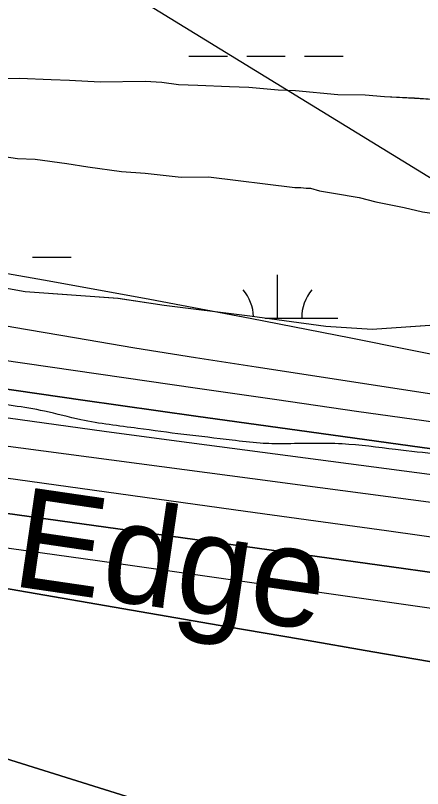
# Model space of a CAD drawing. Extents: x 3297753 to 3335611, y 652252 to 677623.
# Drawn here: x 3327092 to 3327429, y 661803 to 662444 of the extents above; entities that cross this region are included whole.
import ezdxf

# ---------------------------------------------------------------- set-up
doc = ezdxf.new("R2010")
doc.units = 0
for name, color, linetype in [('V-RIVR-EDGE', 7, 'Continuous'), ('V-RIVR-IDEN', 7, 'Continuous'), ('V-SITE-VEGE', 7, 'Continuous'), ('V-TOPO-DPTH', 7, 'Continuous'), ('V-TOPO-MAJR', 7, 'Continuous'), ('V-TOPO-MINR', 7, 'Continuous'), ('V-TOPO-WATR', 7, 'Continuous'), ('V-WETL-SWMP', 7, 'Continuous')]:
    doc.layers.add(name, color=color, linetype=linetype)

msp = doc.modelspace()

# ---------------------------------------------------------------- linework, layer by layer
at = {"layer": 'V-RIVR-EDGE'}
msp.add_spline([(3331038.76, 661614.33), (3331015.55, 661616.46), (3330991.1, 661618.6), (3330971.62, 661619.06), (3330955.05, 661620.76), (3330920.24, 661624.16), (3330900.76, 661626.28), (3330858.5, 661633.02), (3330839.03, 661635.14), (3330820.39, 661641.82), (3330802.57, 661644.76), (3330795.53, 661644.78), (3330777.7, 661643.16), (3330759.46, 661643.21), (3330728.79, 661642.87), (3330721.75, 661645.38), (3330715.54, 661647.46), (3330708.5, 661649.55), (3330679.91, 661652.94), (3330635.98, 661657.19), (3330576.31, 661662.73), (3330543.58, 661666.95), (3330530.74, 661670.72), (3330500.9, 661672.86), (3330450.77, 661680.86), (3330395.24, 661686.8), (3330354.64, 661693.12), (3330298.29, 661701.96), (3330271.77, 661703.27), (3330255.6, 661704.56), (3330226.19, 661711.26), (3330209.2, 661713.37), (3330195.11, 661713.82), (3330163.19, 661712.24), (3330101.44, 661712.81), (3330065.38, 661714.97), (3330053.78, 661717.9), (3330048.82, 661722.06), (3330042.62, 661727.88), (3330032.27, 661733.71), (3330000.78, 661739.17), (3329971.36, 661740.49), (3329959.75, 661738.86), (3329936.53, 661734.77), (3329919.52, 661731.08), (3329896.73, 661731.56), (3329881.39, 661732.84), (3329863.57, 661730.39), (3329856.94, 661734.56), (3329851.97, 661735.4), (3329837.05, 661735.02), (3329820.48, 661737.13), (3329797.27, 661739.26), (3329766.6, 661738.92), (3329750.02, 661741.45), (3329713.97, 661745.69), (3329707.76, 661747.36), (3329704.05, 661754.41), (3329697.01, 661756.92), (3329690.36, 661751.55), (3329679.17, 661752.4), (3329644.78, 661757.46), (3329618.68, 661762.5), (3329571.04, 661772.15), (3329537.07, 661776.79), (3329474.5, 661784.82), (3329449.23, 661788.62), (3329412.35, 661794.1), (3329395.77, 661794.97), (3329382.09, 661795), (3329372.15, 661795.03), (3329344.38, 661797.58), (3329327.81, 661798.45), (3329318.69, 661797.64), (3329274.34, 661798.17), (3329252.79, 661801.54), (3329195.61, 661807.48), (3329121.03, 661818.86), (3329075.04, 661824.77), (3329036.51, 661834.82), (3329003.37, 661842.77), (3328965.25, 661845.36), (3328929.19, 661847.1), (3328910.13, 661848.39), (3328879.06, 661857.17), (3328826.45, 661865.59), (3328781.69, 661870.68), (3328715.81, 661878.72), (3328661.94, 661882.17), (3328658.21, 661885.08), (3328656.98, 661889.64), (3328635.84, 661889.69), (3328604.36, 661895.16), (3328596.9, 661896), (3328588.61, 661895.2), (3328581.97, 661895.63), (3328549.66, 661901.92), (3328499.93, 661905.78), (3328480.46, 661909.97), (3328465.97, 661917.05), (3328455.2, 661918.32), (3328428.27, 661922.12), (3328418.74, 661922.97), (3328415.41, 661918.83), (3328409.6, 661918.02), (3328403.39, 661918.45), (3328401.74, 661921.36), (3328394.71, 661928), (3328342.1, 661938.91), (3328293.21, 661948.57), (3328270.84, 661953.18), (3328208.29, 661968.67), (3328152.36, 661978.34), (3328103.05, 661985.1), (3328040.49, 661995.2), (3327953.07, 662008.68), (3327892.57, 662016.29), (3327875.16, 662015.5), (3327861.06, 662010.56), (3327855.25, 662009.33), (3327844.06, 662010.61), (3327834.54, 662016.02), (3327815.08, 662023.11), (3327799.33, 662025.22), (3327779.03, 662028.59), (3327711.49, 662036.63), (3327562.76, 662061.87), (3327513.03, 662069.04), (3327479.06, 662074.51), (3327443.01, 662079.99), (3327406.96, 662084.22), (3327362.63, 662088.89), (3327314.13, 662089.01), (3327294.65, 662089.47), (3327271.45, 662092.02), (3327231.25, 662096.68), (3327193.13, 662101.74), (3327145.9, 662108.91), (3327115.66, 662116.03), (3327063.45, 662123.2), (3327026.99, 662126.19), (3326973.54, 662133.79), (3326935.83, 662138.44), (3326889.83, 662141.04)], degree=3, dxfattribs=at)
at = {"layer": 'V-SITE-VEGE'}
for p, q in [((3327094.83, 662391.92), (3327044.48, 662391.41)), ((3327121.12, 662390.72), (3327094.83, 662391.92)), ((3327136.45, 662390.14), (3327121.12, 662390.72)), ((3327162.01, 662388.94), (3327136.45, 662390.14)), ((3327199.23, 662389.31), (3327162.01, 662388.94)), ((3327213.11, 662388.71), (3327199.23, 662389.31)), ((3327227, 662386.66), (3327213.11, 662388.71)), ((3327243.06, 662386.09), (3327227, 662386.66)), ((3327269.35, 662384.9), (3327243.06, 662386.09)), ((3327285.41, 662384.33), (3327269.35, 662384.9)), ((3327309.52, 662382.38), (3327285.41, 662384.33)), ((3327324.12, 662381.79), (3327309.52, 662382.38)), ((3327359.19, 662378.49), (3327324.12, 662381.79)), ((3327381.82, 662377.99), (3327359.19, 662378.49)), ((3327397.89, 662376.69), (3327381.82, 662377.99)), ((3327422.72, 662375.47), (3327397.89, 662376.69)), ((3327441.71, 662374.21), (3327422.72, 662375.47)), ((3327075.76, 662328.23), (3327093.3, 662325.48)), ((3327093.3, 662325.48), (3327107.91, 662324.89)), ((3327107.91, 662324.89), (3327134.22, 662321.51)), ((3327134.22, 662321.51), (3327151.77, 662318.76)), ((3327151.77, 662318.76), (3327179.54, 662314.66)), ((3327179.54, 662314.66), (3327199.26, 662313.4)), ((3327199.26, 662313.4), (3327229.22, 662310.05)), ((3327229.22, 662310.05), (3327251.84, 662310.27)), ((3327251.84, 662310.27), (3327323.46, 662301.5)), ((3327323.46, 662301.5), (3327328.57, 662301.55)), ((3327328.57, 662301.55), (3327332.96, 662300.86)), ((3327332.96, 662300.86), (3327336.6, 662300.9)), ((3327336.6, 662300.9), (3327343.92, 662298.78)), ((3327343.92, 662298.78), (3327355.62, 662296.71)), ((3327355.62, 662296.71), (3327376.83, 662293.27)), ((3327376.83, 662293.27), (3327390.73, 662289.76)), ((3327390.73, 662289.76), (3327414.13, 662284.88)), ((3327414.13, 662284.88), (3327429.5, 662281.39)), ((3327099.73, 662215.13), (3327048.53, 662224.15)), ((3327176.69, 662209.55), (3327099.73, 662215.13)), ((3327214.9, 662203.8), (3327176.69, 662209.55)), ((3327286.07, 662194.86), (3327214.9, 662203.8)), ((3327349.29, 662186.33), (3327286.07, 662194.86)), ((3327387.65, 662183.67), (3327349.29, 662186.33)), ((3327435.68, 662187), (3327387.65, 662183.67))]:
    msp.add_line(p, q, dxfattribs=at)
at = {"layer": 'V-TOPO-DPTH'}
for points in [[(3326678.18, 662191.83), (3326725.18, 662185.45), (3326772.16, 662178.95), (3326800.12, 662175.03), (3326833.11, 662170.38), (3326866.1, 662165.7), (3326899.08, 662160.98), (3326932.05, 662156.22), (3327053.7, 662138.58), (3327147.52, 662125.11), (3327241.36, 662111.83), (3327335.24, 662098.82), (3327429.15, 662085.99), (3327571.74, 662066.72), (3327604.74, 662062.26), (3327637.73, 662057.81), (3327670.73, 662053.35), (3327703.73, 662048.9), (3327765.78, 662040.52), (3327829.8, 662031.87), (3327893.82, 662023.22), (3327957.84, 662014.56), (3328021.86, 662005.89), (3328362.36, 661959.75)], [(3327457.32, 662037.48), (3327400.98, 662045.04), (3327344.64, 662052.57), (3327288.3, 662060.05), (3327231.95, 662067.48), (3327016.35, 662095.81), (3326991.1, 662099.19), (3326965.85, 662102.63), (3326940.62, 662106.19), (3326915.4, 662109.82), (3326890.19, 662113.51), (3326864.98, 662117.23), (3326839.78, 662120.98), (3326814.58, 662124.75), (3326639.75, 662151.03)], [(3327457.32, 662037.48), (3327400.98, 662045.04), (3327344.64, 662052.57), (3327288.3, 662060.05), (3327231.95, 662067.48), (3327016.35, 662095.81), (3326991.1, 662099.19), (3326965.85, 662102.63), (3326940.62, 662106.19), (3326915.4, 662109.82), (3326890.19, 662113.51), (3326864.98, 662117.23), (3326839.78, 662120.98), (3326814.58, 662124.75), (3326639.75, 662151.03)], [(3328237.08, 661848.19), (3327931.6, 661905.12), (3327881.92, 661914.15), (3327832.19, 661922.89), (3327782.38, 661931.18), (3327732.52, 661939.18), (3327662.56, 661950.08), (3327647.63, 661952.37), (3327632.7, 661954.61), (3327617.76, 661956.79), (3327602.81, 661958.92), (3327413.8, 661985.46), (3327322.13, 661998.3), (3327230.45, 662011.1), (3327138.76, 662023.83), (3327047.07, 662036.51), (3326900.68, 662056.71), (3326882.18, 662059.31), (3326863.7, 662061.98), (3326845.22, 662064.74), (3326826.76, 662067.57), (3326767.03, 662076.86), (3326718.75, 662084.62)], [(3326718.75, 662084.62), (3326767.03, 662076.86), (3326826.76, 662067.57), (3326845.22, 662064.74), (3326863.7, 662061.98), (3326882.18, 662059.31), (3326900.68, 662056.71), (3327047.07, 662036.51), (3327138.76, 662023.83), (3327230.45, 662011.1), (3327322.13, 661998.3), (3327413.8, 661985.46), (3327602.81, 661958.92), (3327617.76, 661956.79), (3327632.7, 661954.61), (3327647.63, 661952.37), (3327662.56, 661950.08), (3327732.52, 661939.18), (3327782.38, 661931.18), (3327832.19, 661922.89), (3327881.92, 661914.15), (3327931.6, 661905.12), (3328237.08, 661848.19)], [(3326541.58, 662053.17), (3326846.04, 662007.17), (3326854.19, 662005.96), (3326862.34, 662004.77), (3326870.49, 662003.62), (3326878.65, 662002.49), (3326886.81, 662001.35), (3326894.96, 662000.19), (3326903.1, 661998.99), (3326911.25, 661997.75), (3326932.3, 661994.51), (3326950.96, 661991.59), (3326969.6, 661988.6), (3326988.23, 661985.51), (3327006.85, 661982.35), (3327267.93, 661937.32), (3327328.09, 661926.95), (3327388.24, 661916.56), (3327448.39, 661906.17)], [(3327448.39, 661906.17), (3327388.24, 661916.56), (3327328.09, 661926.95), (3327267.93, 661937.32), (3327006.85, 661982.35), (3326988.23, 661985.51), (3326969.6, 661988.6), (3326950.96, 661991.59), (3326932.3, 661994.51), (3326911.25, 661997.75), (3326903.1, 661998.99), (3326894.96, 662000.19), (3326886.81, 662001.35), (3326878.65, 662002.49), (3326870.49, 662003.62), (3326862.34, 662004.77), (3326854.19, 662005.96), (3326846.04, 662007.17), (3326541.58, 662053.17)], [(3326490.16, 661954.47), (3326838.99, 661901.24), (3326841.38, 661900.87), (3326846.16, 661900.12), (3326850.04, 661899.5), (3326853.31, 661898.93), (3326856.57, 661898.28), (3326859.81, 661897.56), (3326863.04, 661896.77), (3327618.72, 661660.5), (3327646.51, 661651.01), (3327674.44, 661641.93), (3327702.6, 661633.65), (3327730.93, 661626), (3327759.5, 661619.32), (3327788.23, 661613.27), (3327845.69, 661602.19), (3327903.3, 661591.21), (3327960.93, 661580.39), (3328018.61, 661569.81), (3328076.32, 661559.38), (3328224.11, 661533)], [(3328224.11, 661533), (3328076.32, 661559.38), (3328018.61, 661569.81), (3327960.93, 661580.39), (3327903.3, 661591.21), (3327845.69, 661602.19), (3327788.23, 661613.27), (3327759.5, 661619.32), (3327730.93, 661626), (3327702.6, 661633.65), (3327674.44, 661641.93), (3327646.51, 661651.01), (3327618.72, 661660.5), (3326863.04, 661896.77), (3326859.81, 661897.56), (3326856.57, 661898.28), (3326853.31, 661898.93), (3326850.04, 661899.5), (3326846.16, 661900.12), (3326841.38, 661900.87), (3326838.99, 661901.24), (3326490.16, 661954.47)]]:
    msp.add_lwpolyline(points, dxfattribs=at)
at = {"layer": 'V-TOPO-MAJR'}
msp.add_lwpolyline([(3328323.56, 662026.34), (3327642.19, 662122.84), (3327640.91, 662123.03), (3327639.62, 662123.21), (3327637.2, 662123.55), (3327633.5, 662124.1), (3327629.8, 662124.68), (3327626.32, 662125.25), (3327622.74, 662125.86), (3327619.16, 662126.49), (3327615.59, 662127.16), (3327612.02, 662127.86), (3327369.84, 662176.52), (3327286.51, 662192.87), (3327203.1, 662208.74), (3327119.55, 662223.87), (3327035.9, 662238.5), (3326935.43, 662255.62), (3326901.93, 662261.15), (3326056.29, 662559.66)], dxfattribs=at)
at = {"layer": 'V-TOPO-MINR'}
for points in [[(3329122.82, 662233.02), (3328498.28, 662267), (3328473.66, 662268.22), (3327678.66, 662187.72), (3327661.43, 662188.92), (3327644.23, 662190.39), (3327627.06, 662192.29), (3327173.45, 662470.29)], [(3327437.07, 662130.21), (3327291.48, 662152.45), (3327241.11, 662160.31), (3327190.78, 662168.4), (3327140.51, 662176.82), (3327090.27, 662185.47), (3327051.02, 662192.36), (3327020.43, 662197.72), (3326989.85, 662203.08), (3326959.26, 662208.42), (3326928.67, 662213.76), (3326892.39, 662220.08), (3326879.93, 662222.19), (3326867.45, 662224.25), (3326854.97, 662226.2), (3326842.47, 662228.08), (3326664.14, 662254.2)], [(3327440.64, 662106.62), (3327374.62, 662115.9), (3327308.61, 662125.32), (3327242.62, 662134.82), (3326894.61, 662185.26), (3326880.63, 662187.27), (3326866.65, 662189.26), (3326852.67, 662191.23), (3326838.69, 662193.18), (3326824.7, 662195.11), (3326810.72, 662197.05), (3326796.73, 662198.98), (3326782.74, 662200.91), (3326755.88, 662204.61), (3326728.47, 662208.43), (3326701.06, 662212.3)], [(3328362.36, 661959.75), (3328021.86, 662005.89), (3327957.84, 662014.56), (3327893.82, 662023.22), (3327829.8, 662031.87), (3327765.78, 662040.52), (3327703.73, 662048.9), (3327670.73, 662053.35), (3327637.73, 662057.81), (3327604.74, 662062.26), (3327571.74, 662066.72), (3327429.15, 662085.99), (3327335.24, 662098.82), (3327241.36, 662111.83), (3327147.52, 662125.11), (3327053.7, 662138.58), (3326932.05, 662156.22), (3326899.08, 662160.98), (3326866.1, 662165.7), (3326833.11, 662170.38), (3326800.12, 662175.03), (3326772.16, 662178.95), (3326725.18, 662185.45), (3326678.18, 662191.83)], [(3328387.92, 661935.95), (3327783.43, 662017.39), (3327758.98, 662020.68), (3327734.53, 662023.96), (3327710.08, 662027.22), (3327685.63, 662030.47), (3327649.13, 662035.3), (3327642.93, 662036.13), (3327636.72, 662036.95), (3327630.51, 662037.77), (3327624.3, 662038.59), (3327225.32, 662091.15), (3327165.3, 662099.18), (3327105.31, 662107.36), (3327045.34, 662115.78), (3326985.4, 662124.36), (3326907.7, 662135.64), (3326886.62, 662138.69), (3326865.55, 662141.75), (3326844.47, 662144.8), (3326823.39, 662147.84), (3326707.74, 662164.55)], [(3327458.28, 662008.58), (3327399.65, 662016.71), (3327341.03, 662024.85), (3327282.4, 662032.97), (3326872.55, 662089.77), (3326868.45, 662090.35), (3326864.36, 662090.94), (3326860.27, 662091.55), (3326856.19, 662092.18), (3326843.09, 662094.24), (3326832.47, 662095.93), (3326821.85, 662097.67), (3326811.24, 662099.46), (3326800.64, 662101.3), (3326796.13, 662102.09), (3326783.28, 662104.31), (3326770.41, 662106.49), (3326757.54, 662108.59), (3326744.65, 662110.65), (3326465.94, 662154.41)], [(3328237.08, 661848.19), (3327931.6, 661905.12), (3327881.92, 661914.15), (3327832.19, 661922.89), (3327782.38, 661931.18), (3327732.52, 661939.18), (3327662.56, 661950.08), (3327647.63, 661952.37), (3327632.7, 661954.61), (3327617.76, 661956.79), (3327602.81, 661958.92), (3327413.8, 661985.46), (3327322.13, 661998.3), (3327230.45, 662011.1), (3327138.76, 662023.83), (3327047.07, 662036.51), (3326900.68, 662056.71), (3326882.18, 662059.31), (3326863.7, 662061.98), (3326845.22, 662064.74), (3326826.76, 662067.57), (3326767.03, 662076.86), (3326718.75, 662084.62)], [(3328162.73, 661823.88), (3328097.85, 661835.22), (3328033.08, 661847.23), (3327639.76, 661923.31), (3327638.68, 661923.52), (3327636.5, 661923.94), (3327633.23, 661924.54), (3327630.97, 661924.9), (3327161.74, 661991.57), (3327111.96, 661998.61), (3327062.18, 662005.6), (3327012.39, 662012.53), (3326962.6, 662019.4), (3326928.48, 662024.09), (3326895.75, 662028.67), (3326863.04, 662033.36), (3326830.35, 662038.22), (3326797.67, 662043.18), (3326681.12, 662061.18)], [(3327448.39, 661906.17), (3327388.24, 661916.56), (3327328.09, 661926.95), (3327267.93, 661937.32), (3327006.85, 661982.35), (3326988.23, 661985.51), (3326969.6, 661988.6), (3326950.96, 661991.59), (3326932.3, 661994.51), (3326911.25, 661997.75), (3326903.1, 661998.99), (3326894.96, 662000.19), (3326886.81, 662001.35), (3326878.65, 662002.49), (3326870.49, 662003.62), (3326862.34, 662004.77), (3326854.19, 662005.96), (3326846.04, 662007.17), (3326541.58, 662053.17)], [(3328224.11, 661533), (3328076.32, 661559.38), (3328018.61, 661569.81), (3327960.93, 661580.39), (3327903.3, 661591.21), (3327845.69, 661602.19), (3327788.23, 661613.27), (3327759.5, 661619.32), (3327730.93, 661626), (3327702.6, 661633.65), (3327674.44, 661641.93), (3327646.51, 661651.01), (3327618.72, 661660.5), (3326863.04, 661896.77), (3326859.81, 661897.56), (3326856.57, 661898.28), (3326853.31, 661898.93), (3326850.04, 661899.5), (3326846.16, 661900.12), (3326841.38, 661900.87), (3326838.99, 661901.24), (3326490.16, 661954.47)]]:
    msp.add_lwpolyline(points, dxfattribs=at)
at = {"layer": 'V-TOPO-WATR'}
msp.add_lwpolyline([(3327457.32, 662037.48), (3327400.98, 662045.04), (3327344.64, 662052.57), (3327288.3, 662060.05), (3327231.95, 662067.48), (3327016.35, 662095.81), (3326991.1, 662099.19), (3326965.85, 662102.63), (3326940.62, 662106.19), (3326915.4, 662109.82), (3326890.19, 662113.51), (3326864.98, 662117.23), (3326839.78, 662120.98), (3326814.58, 662124.75), (3326639.75, 662151.03)], dxfattribs=at)
at = {"layer": 'V-WETL-SWMP'}
for p, q in [((3327235.54, 662410.31), (3327267.54, 662410.34)), ((3327283.54, 662410.36), (3327315.54, 662410.39)), ((3327331.54, 662410.41), (3327363.54, 662410.44)), ((3327094.83, 662391.92), (3327044.48, 662391.41)), ((3327121.12, 662390.72), (3327094.83, 662391.92)), ((3327136.45, 662390.14), (3327121.12, 662390.72)), ((3327162.01, 662388.94), (3327136.45, 662390.14)), ((3327199.23, 662389.31), (3327162.01, 662388.94)), ((3327213.11, 662388.72), (3327199.23, 662389.31)), ((3327227, 662386.66), (3327213.11, 662388.72)), ((3327243.06, 662386.09), (3327227, 662386.66)), ((3327269.35, 662384.9), (3327243.06, 662386.09)), ((3327285.41, 662384.33), (3327269.35, 662384.9)), ((3327309.52, 662382.38), (3327285.41, 662384.33)), ((3327324.12, 662381.79), (3327309.52, 662382.38)), ((3327359.19, 662378.49), (3327324.12, 662381.79)), ((3327381.82, 662377.99), (3327359.19, 662378.49)), ((3327397.89, 662376.69), (3327381.82, 662377.99)), ((3327422.72, 662375.48), (3327397.89, 662376.69)), ((3327441.71, 662374.21), (3327422.72, 662375.48)), ((3327075.76, 662328.23), (3327093.31, 662325.48)), ((3327093.31, 662325.48), (3327107.91, 662324.9)), ((3327107.91, 662324.9), (3327134.22, 662321.51)), ((3327134.22, 662321.51), (3327151.76, 662318.76)), ((3327151.76, 662318.76), (3327179.54, 662314.66)), ((3327179.54, 662314.66), (3327199.26, 662313.4)), ((3327199.26, 662313.4), (3327229.22, 662310.05)), ((3327229.22, 662310.05), (3327251.84, 662310.27)), ((3327251.84, 662310.27), (3327323.46, 662301.5)), ((3327323.46, 662301.5), (3327328.57, 662301.55)), ((3327328.57, 662301.55), (3327332.96, 662300.86)), ((3327332.96, 662300.86), (3327336.61, 662300.9)), ((3327336.61, 662300.9), (3327343.93, 662298.78)), ((3327343.93, 662298.78), (3327355.62, 662296.71)), ((3327355.62, 662296.71), (3327376.83, 662293.27)), ((3327376.83, 662293.27), (3327390.73, 662289.76)), ((3327390.73, 662289.76), (3327414.13, 662284.88)), ((3327414.13, 662284.88), (3327429.5, 662281.39)), ((3327429.5, 662281.39), (3327461.66, 662276.6)), ((3327105.8, 662243.68), (3327137.8, 662243.71)), ((3327309.17, 662193.14), (3327309.13, 662229.14)), ((3327099.73, 662215.13), (3327048.53, 662224.15)), ((3327176.68, 662209.54), (3327099.73, 662215.13)), ((3327214.9, 662203.79), (3327176.68, 662209.54)), ((3327286.07, 662194.86), (3327214.9, 662203.79)), ((3327349.29, 662186.33), (3327286.07, 662194.86)), ((3327298.89, 662193.13), (3327359.17, 662193.19)), ((3327387.65, 662183.66), (3327349.29, 662186.33)), ((3327435.67, 662187), (3327387.65, 662183.66))]:
    msp.add_line(p, q, dxfattribs=at)
for centre, start, end in [((3327253.93, 662193.56), 1.43524, 40.83014), ((3327364.41, 662193.67), 139.28648, 180.83014)]:
    msp.add_arc(centre, 35.25, start, end, dxfattribs=at)

# ---------------------------------------------------------------- texts
at = {"layer": 'V-RIVR-IDEN'}
msp.add_text('Edge', height=83, rotation=351.67009, dxfattribs=at).set_placement((3327086.99, 661971.41))

doc.saveas('drawing.dxf')
